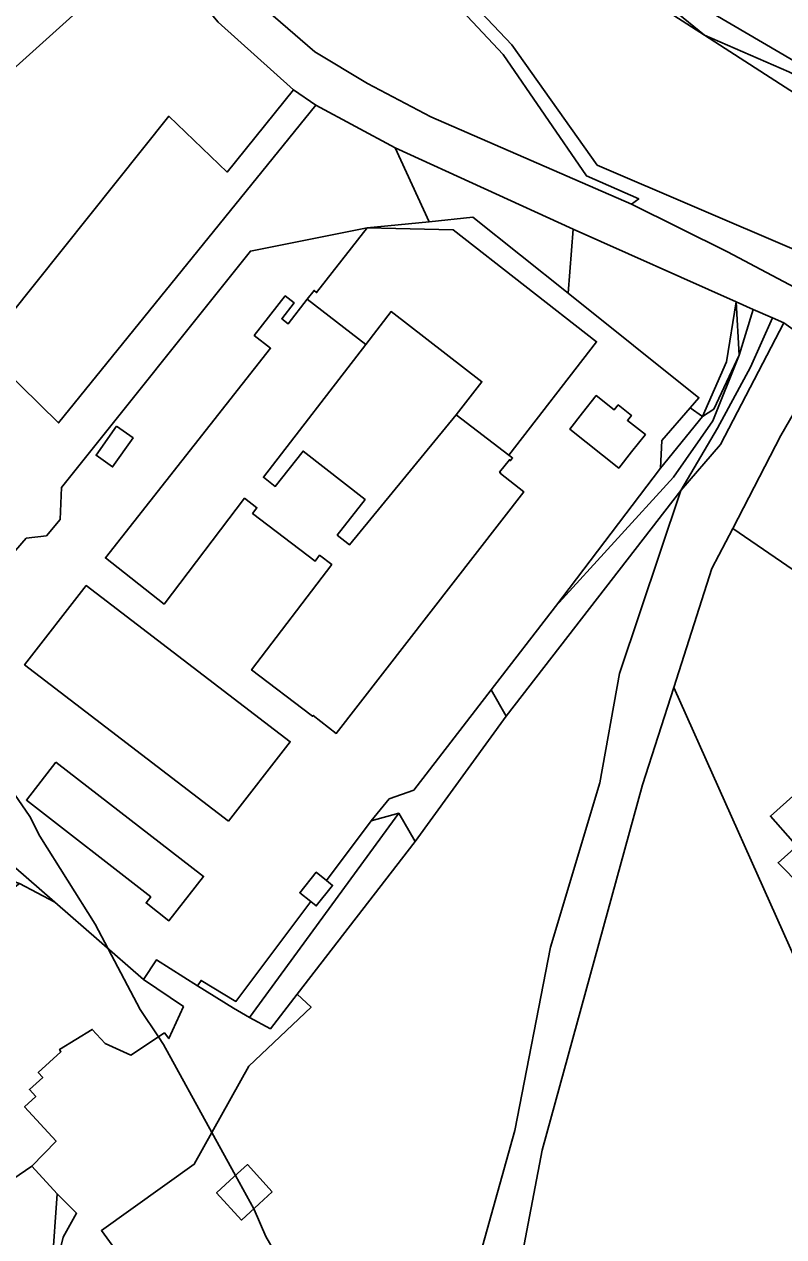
# Model space of a CAD drawing. Extents: x -477304 to -465429, y -1159113 to -1149210.
# Drawn here: x -471587.8 to -471408, y -1154236.6 to -1153949.4 of the extents above; entities that cross this region are included whole.
import ezdxf

# ---------------------------------------------------------------- set-up
doc = ezdxf.new("R2010")
doc.units = 0
for name, color, linetype in [('BPEJ_s', 7, 'Continuous'), ('ostatni_s', 7, 'Continuous'), ('PUPFL_s', 7, 'Continuous'), ('trav_porost_s', 7, 'Continuous'), ('voda_s', 7, 'Continuous')]:
    doc.layers.add(name, color=color, linetype=linetype)

msp = doc.modelspace()

# ---------------------------------------------------------------- linework, layer by layer
at = {"layer": 'BPEJ_s'}
for points in [[(-471556.06, -1154189.23), (-471560.38, -1154182.75), (-471567.95, -1154168.38), (-471571.01, -1154162.56), (-471584.18, -1154141.74), (-471586.52, -1154137.06), (-471592.89, -1154127.71)], [(-471592.89, -1154127.71), (-471586.52, -1154137.06), (-471584.18, -1154141.74), (-471571.01, -1154162.56), (-471567.95, -1154168.38), (-471560.38, -1154182.75), (-471556.06, -1154189.23), (-471554.86, -1154191.03), (-471543.41, -1154211.89), (-471537.83, -1154222.06), (-471533.49, -1154229.96), (-471533.4, -1154230.13), (-471530.64, -1154236.5), (-471514.06, -1154265.19)], [(-471514.06, -1154265.19), (-471530.64, -1154236.5), (-471533.4, -1154230.13), (-471533.49, -1154229.96), (-471537.83, -1154222.06), (-471543.41, -1154211.89), (-471554.86, -1154191.03), (-471556.06, -1154189.23)]]:
    msp.add_lwpolyline(points, dxfattribs=at)
at = {"layer": 'ostatni_s'}
for points in [[(-471458.03, -1153911.35), (-471421.36, -1153939.66), (-471407.96, -1153945.59), (-471399.61, -1153949.23), (-471388.59, -1153963.87), (-471366.98, -1154008.28), (-471355.05, -1154038.4), (-471337.84, -1154076.93), (-471364.27, -1154035.78), (-471367.3, -1154022.91), (-471374.77, -1154006.71), (-471387.5, -1153968.65), (-471438.49, -1153938.75), (-471471.29, -1153908.71), (-471482.87, -1153893.82), (-471486.23, -1153860.14), (-471496.81, -1153819.13), (-471507.39, -1153802.32), (-471510.31, -1153795.13), (-471493.48, -1153818.06), (-471485.41, -1153849.71), (-471478.74, -1153870.28), (-471471.15, -1153891.59), (-471463.49, -1153903.74)], [(-471539.82, -1153984.47), (-471553.62, -1153971.23), (-471597.67, -1154026.33), (-471579.71, -1154043.85), (-471518.8, -1153968.62), (-471500.01, -1153978.73), (-471491.94, -1153996.2), (-471506.61, -1153997.62), (-471534.29, -1154003.14), (-471578.98, -1154059.11), (-471579.36, -1154066.71), (-471582.61, -1154070.55), (-471587.36, -1154071.16), (-471598.6, -1154084.01), (-471634.32, -1154056.35), (-471619.11, -1154036.72), (-471644.43, -1154008.62), (-471562.87, -1153935.14), (-471557.52, -1153930.26), (-471541.89, -1153948.92), (-471524.05, -1153964.98)], [(-471597.67, -1154026.33), (-471553.62, -1153971.23), (-471539.82, -1153984.47), (-471524.05, -1153964.98), (-471518.8, -1153968.62), (-471579.71, -1154043.85)], [(-471500.01, -1153978.73), (-471457.81, -1153997.96), (-471459.06, -1154013.12), (-471481.6, -1153995.1), (-471491.94, -1153996.2)], [(-471452.29, -1154024.62), (-471473.12, -1154051.49), (-471485.52, -1154041.96), (-471479.45, -1154034.12), (-471500.95, -1154017.47), (-471506.98, -1154025.29), (-471520.84, -1154014.57), (-471519.22, -1154012.47), (-471518.6, -1154013), (-471506.61, -1153997.62), (-471486.25, -1153998.16)], [(-471513.94, -1154117.36), (-471519.39, -1154113.11), (-471519.55, -1154113.32), (-471519.86, -1154113.08), (-471533.99, -1154102.34), (-471515.02, -1154077.38), (-471517.89, -1154075.2), (-471518.91, -1154076.56), (-471533.76, -1154065.27), (-471532.73, -1154063.92), (-471535.68, -1154061.68), (-471554.74, -1154086.76), (-471568.62, -1154075.82), (-471529.51, -1154026.18), (-471533.39, -1154023.11), (-471526.03, -1154013.77), (-471523.91, -1154015.44), (-471526.85, -1154019.17), (-471525.33, -1154020.37), (-471520.84, -1154014.57), (-471506.98, -1154025.29), (-471531.19, -1154056.71), (-471528.38, -1154058.9), (-471521.81, -1154050.51), (-471507.13, -1154062.01), (-471513.7, -1154070.4), (-471510.78, -1154072.68), (-471485.52, -1154041.96), (-471473.12, -1154051.49), (-471472.47, -1154051.95), (-471472.2, -1154052.14), (-471472.68, -1154052.77), (-471472.96, -1154052.56), (-471475.26, -1154055.53), (-471474.98, -1154055.74), (-471475.06, -1154055.84), (-471469.5, -1154060.19)], [(-471418.54, -1154027.81), (-471419.22, -1154015.2), (-471415.26, -1154016.97)], [(-471485.52, -1154041.96), (-471510.78, -1154072.68), (-471513.7, -1154070.4), (-471507.13, -1154062.01), (-471521.81, -1154050.51), (-471528.38, -1154058.9), (-471531.19, -1154056.71), (-471506.98, -1154025.29), (-471500.95, -1154017.47), (-471479.45, -1154034.12)], [(-471477.26, -1154107.06), (-471462.06, -1154087.35), (-471434.08, -1154056.71), (-471424.74, -1154043.35), (-471418.54, -1154027.81), (-471415.26, -1154016.97), (-471410.68, -1154018.94), (-471415.88, -1154030.65), (-471423.63, -1154045.12), (-471432.38, -1154059.86), (-471473.75, -1154113.33)], [(-471415.88, -1154030.65), (-471410.68, -1154018.94), (-471408, -1154020.14), (-471422.94, -1154048.99), (-471432.38, -1154059.86), (-471423.63, -1154045.12)], [(-471437.14, -1154054.59), (-471427.22, -1154042.32), (-471424.5, -1154040.57), (-471418.54, -1154027.81), (-471424.74, -1154043.35), (-471434.08, -1154056.71), (-471462.06, -1154087.35)], [(-471444.05, -1154042.06), (-471444.99, -1154043.24), (-471440.75, -1154046.61), (-471444.01, -1154050.73), (-471447.05, -1154054.56), (-471458.67, -1154045.32), (-471455.62, -1154041.49), (-471452.37, -1154037.36), (-471448.12, -1154040.75), (-471447.18, -1154039.57)], [(-471458.67, -1154045.32), (-471447.05, -1154054.56), (-471444.01, -1154050.73), (-471440.75, -1154046.61), (-471444.99, -1154043.24), (-471444.05, -1154042.06), (-471447.18, -1154039.57), (-471448.12, -1154040.75), (-471452.37, -1154037.36), (-471455.62, -1154041.49)], [(-471427.22, -1154042.32), (-471437.14, -1154054.59), (-471436.83, -1154047.98), (-471430.11, -1154040.24)], [(-471566, -1154044.63), (-471562.07, -1154047.4), (-471566.91, -1154054.27), (-471570.84, -1154051.5)], [(-471566, -1154044.63), (-471570.84, -1154051.5), (-471566.91, -1154054.27), (-471562.07, -1154047.4)], [(-471539.45, -1154138.12), (-471587.76, -1154101.13), (-471573.16, -1154082.37), (-471524.85, -1154119.36)], [(-471539.45, -1154138.12), (-471524.85, -1154119.36), (-471573.16, -1154082.37), (-471587.76, -1154101.13)], [(-471367.39, -1154095.2), (-471359.05, -1154087.62), (-471356.41, -1154092.66), (-471365.26, -1154097.49), (-471380.2, -1154113.71), (-471381.4, -1154119.67), (-471371.77, -1154129.2), (-471378.49, -1154135.82), (-471373.24, -1154141.05), (-471376.88, -1154144.76), (-471387.54, -1154155.65), (-471391, -1154152.26), (-471393.81, -1154155.12), (-471398.35, -1154159.13), (-471409.34, -1154147.99), (-471404.8, -1154143.98), (-471405.82, -1154142.94), (-471411.14, -1154136.95), (-471398.24, -1154125.42), (-471397.2, -1154126.64), (-471389.38, -1154120.91), (-471383.04, -1154111.81)], [(-471495.29, -1154142.97), (-471499.14, -1154136.27), (-471505.65, -1154138.09), (-471501.41, -1154132.87), (-471495.59, -1154130.82), (-471477.26, -1154107.06), (-471473.75, -1154113.33)], [(-471580.36, -1154124.17), (-471545.39, -1154151.22), (-471553.6, -1154161.74), (-471559, -1154157.53), (-471557.89, -1154156.11), (-471587.31, -1154133.15)], [(-471580.36, -1154124.17), (-471587.31, -1154133.15), (-471557.89, -1154156.11), (-471559, -1154157.53), (-471553.6, -1154161.74), (-471545.39, -1154151.22)], [(-471514.81, -1154153.38), (-471516.26, -1154152.22), (-471505.65, -1154138.09), (-471499.14, -1154136.27), (-471534.52, -1154184.67), (-471538.31, -1154182.46), (-471546.84, -1154177.15), (-471545.95, -1154175.88), (-471537.73, -1154180.83), (-471519.98, -1154157.18), (-471518.68, -1154158.22)], [(-471534.52, -1154184.67), (-471499.14, -1154136.27), (-471495.29, -1154142.97), (-471523.18, -1154179.1), (-471529.53, -1154187.32)], [(-471516.26, -1154152.22), (-471514.81, -1154153.38), (-471518.68, -1154158.22), (-471519.98, -1154157.18), (-471522.59, -1154155.1), (-471518.71, -1154150.26)], [(-471636.59, -1154269.05), (-471622.29, -1154251.33), (-471608, -1154212.82), (-471604.83, -1154225.85), (-471601.59, -1154230.46), (-471586.06, -1154219.89), (-471580.06, -1154226.43), (-471581.21, -1154243.16), (-471583.68, -1154248.83), (-471608.33, -1154269.66), (-471626.65, -1154273.16)], [(-471529.11, -1154225.96), (-471532.19, -1154228.77), (-471536.4, -1154232.6), (-471542.29, -1154226.13), (-471538.09, -1154222.3), (-471535, -1154219.49)]]:
    msp.add_lwpolyline(points, close=True, dxfattribs=at)
for points in [[(-471536.99, -1153940.31), (-471519.04, -1153955.97), (-471506.52, -1153963.51), (-471491.57, -1153971.33), (-471444.06, -1153992.04), (-471421.31, -1154003.31), (-471400.16, -1154014.56), (-471385.55, -1154027.49), (-471378.31, -1154036.45), (-471349.83, -1154085.83), (-471312.78, -1154151.43), (-471299.24, -1154175.76), (-471272.33, -1154220.76), (-471270.19, -1154224.63), (-471262, -1154250.4), (-471260.89, -1154258.59), (-471260.81, -1154267.52), (-471257.65, -1154328), (-471253.89, -1154367.82), (-471250.6, -1154421.16), (-471249.61, -1154435.1), (-471247.23, -1154455.65), (-471242.93, -1154473.69)], [(-471274.08, -1154243.6), (-471278.24, -1154230.92), (-471282.85, -1154222.58), (-471283.6, -1154221.29), (-471284.82, -1154219.11), (-471294.68, -1154201.7), (-471304.53, -1154184.29), (-471321.15, -1154155.11), (-471338.67, -1154124.64), (-471356.41, -1154092.66), (-471359.05, -1154087.62), (-471361.28, -1154083.57), (-471380.58, -1154049.33), (-471392.64, -1154031.75), (-471397.58, -1154027.6), (-471408, -1154020.14), (-471410.68, -1154018.94), (-471415.26, -1154016.97), (-471419.22, -1154015.2), (-471457.81, -1153997.96), (-471500.01, -1153978.73), (-471518.8, -1153968.62), (-471524.05, -1153964.98), (-471541.89, -1153948.92)], [(-471598.6, -1154084.01), (-471587.36, -1154071.16), (-471582.61, -1154070.55), (-471579.36, -1154066.71), (-471578.98, -1154059.11), (-471534.29, -1154003.14), (-471506.61, -1153997.62), (-471518.6, -1154013), (-471519.22, -1154012.47), (-471520.84, -1154014.57), (-471525.33, -1154020.37), (-471526.85, -1154019.17), (-471523.91, -1154015.44), (-471526.03, -1154013.77), (-471533.39, -1154023.11), (-471529.51, -1154026.18), (-471568.62, -1154075.82), (-471554.74, -1154086.76), (-471535.68, -1154061.68), (-471532.73, -1154063.92), (-471533.76, -1154065.27), (-471518.91, -1154076.56), (-471517.89, -1154075.2), (-471515.02, -1154077.38), (-471533.99, -1154102.34), (-471519.86, -1154113.08), (-471519.55, -1154113.32), (-471519.39, -1154113.11), (-471513.94, -1154117.36), (-471469.5, -1154060.19), (-471475.06, -1154055.84), (-471474.98, -1154055.74), (-471475.26, -1154055.53), (-471472.96, -1154052.56), (-471472.68, -1154052.77), (-471472.2, -1154052.14), (-471472.47, -1154051.95), (-471473.12, -1154051.49), (-471452.29, -1154024.62), (-471486.25, -1153998.16), (-471506.61, -1153997.62), (-471491.94, -1153996.2), (-471481.6, -1153995.1), (-471459.06, -1154013.12), (-471428.08, -1154037.9), (-471430.11, -1154040.24), (-471436.83, -1154047.98), (-471437.14, -1154054.59), (-471462.06, -1154087.35), (-471477.26, -1154107.06), (-471495.59, -1154130.82), (-471501.41, -1154132.87), (-471505.65, -1154138.09), (-471516.26, -1154152.22), (-471518.71, -1154150.26), (-471522.59, -1154155.1), (-471519.98, -1154157.18), (-471537.73, -1154180.83), (-471545.95, -1154175.88), (-471546.84, -1154177.15), (-471556.49, -1154170.99), (-471559.63, -1154175.62), (-471580.61, -1154157.35), (-471626.33, -1154117.56)], [(-471578.64, -1154236.69), (-471575.45, -1154231.01), (-471580.06, -1154226.43), (-471586.06, -1154219.89), (-471580.31, -1154213.92), (-471587.75, -1154205.77), (-471585.1, -1154203.35), (-471586.6, -1154201.71), (-471583.44, -1154198.82), (-471584.51, -1154197.64), (-471579.14, -1154192.74), (-471579.46, -1154192.21), (-471571.72, -1154187.46), (-471568.7, -1154190.77), (-471562.58, -1154193.54), (-471554.63, -1154188.29), (-471553.6, -1154189.65), (-471550.16, -1154182.05), (-471559.63, -1154175.62), (-471556.49, -1154170.99), (-471546.84, -1154177.15), (-471538.31, -1154182.46), (-471534.52, -1154184.67), (-471529.53, -1154187.32), (-471523.18, -1154179.1), (-471519.91, -1154182.19), (-471534.67, -1154196.17), (-471547.59, -1154219.4), (-471569.57, -1154235.12), (-471563.48, -1154243.44)]]:
    msp.add_lwpolyline(points, dxfattribs=at)
at = {"layer": 'PUPFL_s'}
msp.add_lwpolyline([(-471608.33, -1154269.66), (-471583.68, -1154248.83), (-471581.21, -1154243.16), (-471580.06, -1154226.43), (-471575.45, -1154231.01), (-471578.64, -1154236.69), (-471581.6, -1154248.83), (-471580.2, -1154279.46), (-471594.94, -1154308.77)], dxfattribs=at)
at = {"layer": 'trav_porost_s'}
for points in [[(-471607.91, -1153843.77), (-471578.97, -1153890.05), (-471573.98, -1153898.52), (-471567.09, -1153913.07), (-471558.79, -1153928.7), (-471557.52, -1153930.26), (-471562.87, -1153935.14), (-471644.43, -1154008.62)], [(-471487.9, -1154269.54), (-471471.68, -1154211.39), (-471463.24, -1154168.03), (-471451.56, -1154129.09), (-471446.89, -1154103.16), (-471432.38, -1154059.86), (-471422.94, -1154048.99), (-471408, -1154020.14), (-471397.58, -1154027.6), (-471408.68, -1154046.84), (-471420.04, -1154068.89), (-471425.01, -1154078.34), (-471434.04, -1154106.48), (-471441.43, -1154129.53), (-471465.18, -1154216.09), (-471487.32, -1154331.88)], [(-471487.32, -1154331.88), (-471465.18, -1154216.09), (-471441.43, -1154129.53), (-471434.04, -1154106.48), (-471402.06, -1154178.05), (-471400, -1154181.51), (-471383.51, -1154164.58), (-471356.44, -1154140.97), (-471338.67, -1154124.64), (-471321.15, -1154155.11), (-471338.62, -1154192.04), (-471339.65, -1154194.28), (-471371.61, -1154262.92)]]:
    msp.add_lwpolyline(points, dxfattribs=at)
for points in [[(-471551.6, -1153921.06), (-471541.4, -1153897.96), (-471516.8, -1153896.09), (-471515.55, -1153907.73), (-471504.74, -1153906.65), (-471503.79, -1153911.59), (-471492.6, -1153937.23), (-471474.41, -1153956.62), (-471454.72, -1153985.35), (-471442.32, -1153990.8), (-471444.06, -1153992.04), (-471491.57, -1153971.33), (-471506.52, -1153963.51), (-471519.04, -1153955.97), (-471536.99, -1153940.31)], [(-471444.35, -1153940.69), (-471426.77, -1153952.01), (-471401.63, -1153968.19), (-471405.54, -1154002.77), (-471452.14, -1153982.84), (-471472.4, -1153954.28), (-471489.98, -1153935.68), (-471492.05, -1153932.26), (-471478.57, -1153911.23), (-471475.84, -1153914.42)], [(-471459.06, -1154013.12), (-471457.81, -1153997.96), (-471419.22, -1154015.2), (-471421.53, -1154029.42), (-471427.22, -1154042.32), (-471430.11, -1154040.24), (-471428.08, -1154037.9)], [(-471427.22, -1154042.32), (-471421.53, -1154029.42), (-471419.22, -1154015.2), (-471418.54, -1154027.81), (-471424.5, -1154040.57)], [(-471371.96, -1154094.82), (-471379.9, -1154096.31), (-471420.04, -1154068.89), (-471408.68, -1154046.84), (-471397.58, -1154027.6), (-471392.64, -1154031.75), (-471380.58, -1154049.33), (-471361.28, -1154083.57)], [(-471499.47, -1154334.25), (-471505.27, -1154333.97), (-471520.41, -1154318.28), (-471517.4, -1154310.45), (-471559.73, -1154248.63), (-471553.81, -1154265.31), (-471556.58, -1154266.87), (-471568.02, -1154255.01), (-471567.57, -1154246.4), (-471563.48, -1154243.44), (-471569.57, -1154235.12), (-471547.59, -1154219.4), (-471534.67, -1154196.17), (-471519.91, -1154182.19), (-471523.18, -1154179.1), (-471495.29, -1154142.97), (-471473.75, -1154113.33), (-471432.38, -1154059.86), (-471446.89, -1154103.16), (-471451.56, -1154129.09), (-471463.24, -1154168.03), (-471471.68, -1154211.39), (-471487.9, -1154269.54), (-471489.79, -1154276.33)], [(-471371.96, -1154094.82), (-471361.28, -1154083.57), (-471359.05, -1154087.62), (-471367.39, -1154095.2), (-471383.04, -1154111.81), (-471389.38, -1154120.91), (-471397.2, -1154126.64), (-471398.24, -1154125.42), (-471411.14, -1154136.95), (-471405.82, -1154142.94), (-471404.8, -1154143.98), (-471409.34, -1154147.99), (-471398.35, -1154159.13), (-471393.81, -1154155.12), (-471391, -1154152.26), (-471387.54, -1154155.65), (-471393.02, -1154162.55), (-471402.06, -1154178.05), (-471434.04, -1154106.48), (-471425.01, -1154078.34), (-471420.04, -1154068.89), (-471379.9, -1154096.31)], [(-471580.61, -1154157.35), (-471588.97, -1154152.94), (-471595.35, -1154150.7), (-471618.99, -1154168.35), (-471627.35, -1154155.3), (-471630.33, -1154136.07), (-471626.33, -1154117.56)], [(-471586.6, -1154201.71), (-471585.1, -1154203.35), (-471587.75, -1154205.77), (-471580.31, -1154213.92), (-471586.06, -1154219.89), (-471601.59, -1154230.46), (-471604.83, -1154225.85), (-471608, -1154212.82), (-471613.74, -1154187.52), (-471618.38, -1154175.42), (-471588.97, -1154152.94), (-471580.61, -1154157.35), (-471559.63, -1154175.62), (-471550.16, -1154182.05), (-471553.6, -1154189.65), (-471554.63, -1154188.29), (-471562.58, -1154193.54), (-471568.7, -1154190.77), (-471571.72, -1154187.46), (-471579.46, -1154192.21), (-471579.14, -1154192.74), (-471584.51, -1154197.64), (-471583.44, -1154198.82)], [(-471529.11, -1154225.96), (-471535, -1154219.49), (-471538.09, -1154222.3), (-471542.29, -1154226.13), (-471536.4, -1154232.6), (-471532.19, -1154228.77)]]:
    msp.add_lwpolyline(points, close=True, dxfattribs=at)
at = {"layer": 'voda_s'}
for points in [[(-471486.81, -1153901.83), (-471488.93, -1153899.4), (-471489.2, -1153896.84), (-471493.32, -1153860.17), (-471500.95, -1153828.79), (-471498.8, -1153832.63), (-471487.83, -1153876.97), (-471487.18, -1153892.81), (-471483.95, -1153897.79), (-471476.94, -1153908.55), (-471471.24, -1153915.82), (-471426.77, -1153952.01), (-471444.35, -1153940.69), (-471475.84, -1153914.42), (-471478.57, -1153911.23)], [(-471395.61, -1153973.64), (-471401.63, -1153968.19), (-471426.77, -1153952.01), (-471406.81, -1153960.68), (-471401.09, -1153963.58), (-471395.14, -1153968.9)]]:
    msp.add_lwpolyline(points, close=True, dxfattribs=at)
for points in [[(-471229.65, -1154425.15), (-471249.29, -1154372.87), (-471253.13, -1154339.41), (-471254.66, -1154328.21), (-471252.98, -1154312.86), (-471249.74, -1154264.19), (-471247.06, -1154219.81), (-471253.07, -1154205.28), (-471267.88, -1154188.73), (-471283.93, -1154167.61), (-471311.38, -1154132.49), (-471347.34, -1154086.84), (-471360.26, -1154063.04), (-471373.18, -1154040.82), (-471377.97, -1154029.43), (-471381.75, -1154021.49), (-471390.19, -1154003.1), (-471393.86, -1153975.12), (-471395.61, -1153973.64), (-471395.14, -1153968.9), (-471401.09, -1153963.58), (-471406.81, -1153960.68), (-471426.77, -1153952.01), (-471471.24, -1153915.82)], [(-471489.98, -1153935.68), (-471472.4, -1153954.28), (-471452.14, -1153982.84), (-471405.54, -1154002.77), (-471398.1, -1154006.13), (-471390.94, -1154012.39), (-471385.76, -1154019.8), (-471381.75, -1154021.49), (-471377.97, -1154029.43), (-471385.55, -1154027.49), (-471400.16, -1154014.56), (-471421.31, -1154003.31), (-471444.06, -1153992.04), (-471442.32, -1153990.8), (-471454.72, -1153985.35), (-471474.41, -1153956.62), (-471492.6, -1153937.23)], [(-471438.49, -1153938.75), (-471387.5, -1153968.65), (-471374.77, -1154006.71), (-471367.3, -1154022.91), (-471364.27, -1154035.78), (-471337.84, -1154076.93), (-471325.25, -1154096.8), (-471274.59, -1154158.17), (-471235.39, -1154214.25), (-471239.17, -1154262.14), (-471242.32, -1154304.56), (-471242.01, -1154337.56), (-471232.85, -1154374.93), (-471224.28, -1154414.16), (-471206.71, -1154483.08), (-471203.5, -1154489.12), (-471182.75, -1154528.43), (-471169.08, -1154553.98), (-471161.2, -1154574.78)]]:
    msp.add_lwpolyline(points, dxfattribs=at)

doc.saveas('drawing.dxf')
